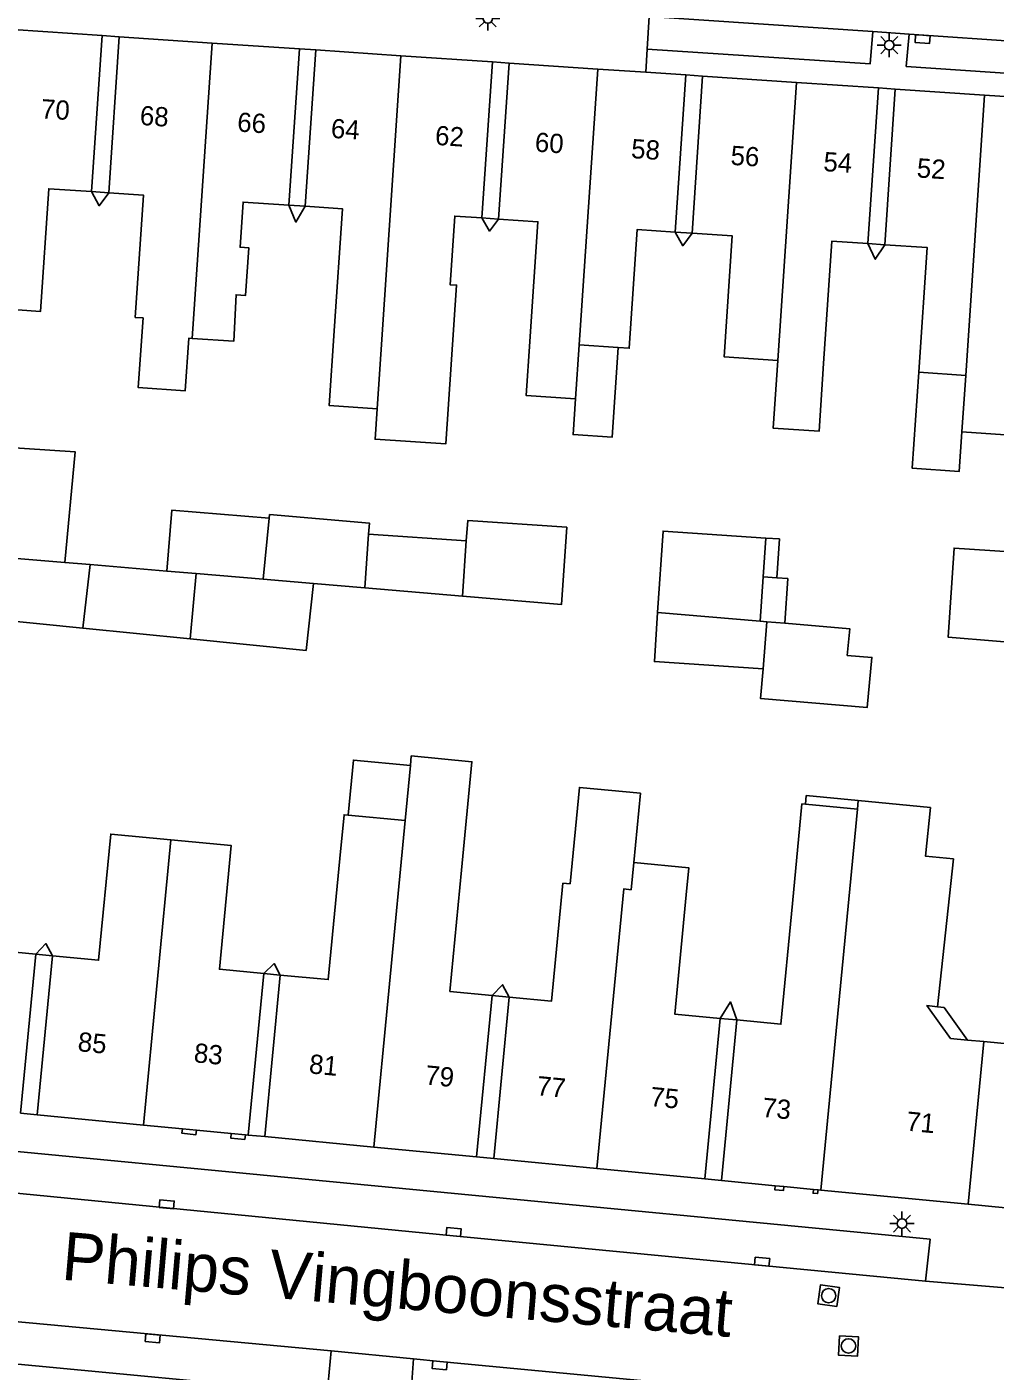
# Model space of a CAD drawing. Extents: x 132998 to 136004, y 396998 to 398512.
# Drawn here: x 133158 to 133208.3, y 397262.2 to 397332.1 of the extents above; entities that cross this region are included whole.
import ezdxf

# ---------------------------------------------------------------- set-up
doc = ezdxf.new("R2010")
doc.units = 0
for name, color, linetype in [('gg-afsc-erfafscheiding', 7, 'Continuous'), ('gg-anno-huisnummerreeks BGT', 7, 'Continuous'), ('gg-anno-openbare ruimte label', 7, 'Continuous'), ('gg-bbg-gedigitaliseerde bebouwing', 7, 'Continuous'), ('gg-bbg-gedigitaliseerde bebouwing onder overbouw', 7, 'Continuous'), ('gg-bbg-gedigitaliseerde bijgebouw', 7, 'Continuous'), ('gg-bbg-gedigitaliseerde overbouw', 7, 'Continuous'), ('gg-bbg-hoofdgebouw', 7, 'Continuous'), ('gg-bbg-luifel en loopbrug', 7, 'Continuous'), ('gg-bbg-pand overbouw', 7, 'Continuous'), ('gg-bbg-tussenscheiding', 7, 'Continuous'), ('gg-knt-verharding', 7, 'Continuous'), ('gg-knt-verharding nz', 7, 'Continuous'), ('gt-grn-weggrens', 7, 'Continuous'), ('gt-symb-kolk', 7, 'Continuous'), ('gt-symb-lichtmast', 7, 'Continuous'), ('gt-symb-rioolschacht', 7, 'Continuous')]:
    doc.layers.add(name, color=color, linetype=linetype)

# ---------------------------------------------------------------- blocks, each defined once
blk = doc.blocks.new('gt0-LMAST')
at = {"layer": 'gt-symb-lichtmast'}
for p, q in [((-0.182, 0.173), (-0.447, 0.438)), ((-0.005, 0.246), (-0.005, 0.621)), ((0.172, 0.173), (0.437, 0.438)), ((-0.255, -0.004), (-0.63, -0.004)), ((-0.182, -0.181), (-0.447, -0.446)), ((-0.005, -0.254), (-0.005, -0.629)), ((0.437, -0.446), (0.172, -0.181)), ((0.245, -0.004), (0.62, -0.004))]:
    blk.add_line(p, q, dxfattribs=at)
blk.add_circle((-0.005, -0.004), 0.25, dxfattribs=at)
blk = doc.blocks.new('gt0-KOLK')
at = {"layer": 'gt-symb-kolk'}
blk.add_lwpolyline([(0, 0), (0.375, 0), (0.375, 0.4), (-0.375, 0.4), (-0.375, 0), (0, 0)], dxfattribs=at)
blk = doc.blocks.new('gt0-RS')
at = {"layer": 'gt-symb-rioolschacht'}
blk.add_lwpolyline([(-0.5, -0.5), (0.5, -0.5), (0.5, 0.5), (-0.5, 0.5)], close=True, dxfattribs=at)
blk.add_circle((0, 0), 0.375, dxfattribs=at)

msp = doc.modelspace()

# ---------------------------------------------------------------- linework, layer by layer
at = {"layer": 'gg-afsc-erfafscheiding'}
for points in [[(133161.364, 397323.508), (133161.76, 397322.773), (133162.251, 397323.447)], [(133171.62, 397322.805), (133171.987, 397321.929), (133172.467, 397322.747)], [(133181.651, 397322.141), (133182.043, 397321.456), (133182.524, 397322.082)], [(133191.697, 397321.408), (133192.09, 397320.695), (133192.576, 397321.349)], [(133201.719, 397320.81), (133202.104, 397319.995), (133202.596, 397320.751)], [(133158.469, 397283.866), (133158.983, 397284.42), (133159.329, 397283.784)], [(133170.31, 397282.868), (133170.853, 397283.377), (133171.173, 397282.786)], [(133182.179, 397281.728), (133182.731, 397282.284), (133183.076, 397281.642)], [(133194.048, 397280.532), (133194.569, 397281.385), (133194.91, 397280.45)]]:
    msp.add_lwpolyline(points, dxfattribs=at)
at = {"layer": 'gg-bbg-gedigitaliseerde bebouwing'}
for p, q in [((133206.804, 397313.955), (133204.365, 397314.12)), ((133206.804, 397313.955), (133206.606, 397311.017)), ((133206.606, 397311.017), (133209.355, 397310.828)), ((133177.66, 397290.813), (133177.934, 397293.677)), ((133198.47, 397291.667), (133201.174, 397291.408)), ((133201.174, 397291.408), (133201.216, 397291.851)), ((133177.66, 397290.813), (133174.704, 397291.096)), ((133206.895, 397279.405), (133207.744, 397279.323))]:
    msp.add_line(p, q, dxfattribs=at)
for points in [[(133161.364, 397323.508), (133159.14, 397323.658), (133158.708, 397317.281), (133156.302, 397317.444)], [(133166.597, 397315.88), (133166.417, 397315.892), (133166.231, 397313.156), (133163.791, 397313.322), (133164.037, 397316.943), (133163.636, 397316.97), (133164.067, 397323.324), (133162.251, 397323.447)], [(133166.597, 397315.88), (133168.749, 397315.734), (133168.875, 397318.15), (133169.372, 397318.116), (133169.54, 397320.586), (133169.081, 397320.618), (133169.24, 397322.966), (133171.62, 397322.805)], [(133173.979, 397316.269), (133174.41, 397322.615), (133172.467, 397322.747)], [(133181.651, 397322.141), (133180.239, 397322.237), (133179.997, 397318.671), (133180.338, 397318.648), (133179.777, 397310.391), (133176.097, 397310.641), (133176.204, 397312.221)], [(133184.138, 397315.721), (133184.561, 397321.943), (133182.524, 397322.082)], [(133191.697, 397321.408), (133189.729, 397321.542), (133189.31, 397315.37), (133188.741, 397315.408)], [(133197.038, 397314.738), (133194.241, 397314.928), (133194.667, 397321.207), (133192.576, 397321.349)], [(133201.719, 397320.81), (133199.847, 397320.937), (133199.416, 397314.577)], [(133204.365, 397314.12), (133204.804, 397320.601), (133202.596, 397320.751)], [(133173.979, 397316.269), (133173.717, 397312.389), (133176.204, 397312.221)], [(133184.138, 397315.721), (133183.949, 397312.918), (133186.52, 397312.745)], [(133197.038, 397314.738), (133196.8, 397311.213), (133199.178, 397311.053), (133199.416, 397314.577)], [(133157.168, 397294.988), (133156.126, 397284.09), (133158.469, 397283.866)], [(133177.934, 397293.677), (133177.982, 397294.173), (133181.132, 397293.871), (133180.592, 397288.23)], [(133186.243, 397287.525), (133186.723, 397292.535), (133189.89, 397292.232), (133189.546, 397288.639)], [(133197.795, 397286.508), (133198.291, 397291.684), (133198.47, 397291.667)], [(133201.216, 397291.851), (133204.965, 397291.491), (133204.722, 397288.96), (133206.168, 397288.821), (133205.342, 397281.128)], [(133174.704, 397291.096), (133174.485, 397291.117), (133174.266, 397288.835)], [(133159.329, 397283.784), (133161.728, 397283.555), (133162.355, 397290.117), (133165.479, 397289.818)], [(133165.479, 397289.818), (133168.625, 397289.517), (133168.011, 397283.088), (133170.31, 397282.868)], [(133171.173, 397282.786), (133173.665, 397282.548), (133174.266, 397288.835)], [(133189.546, 397288.639), (133192.41, 397288.364), (133192.274, 397286.947)], [(133180.592, 397288.23), (133179.99, 397281.937), (133182.179, 397281.728)], [(133183.076, 397281.642), (133185.276, 397281.431), (133185.863, 397287.561), (133186.243, 397287.525)], [(133192.274, 397286.947), (133191.681, 397280.759), (133194.048, 397280.532)], [(133194.91, 397280.45), (133197.194, 397280.231), (133197.795, 397286.508)], [(133206.895, 397279.405), (133206.014, 397279.489), (133204.786, 397281.197), (133205.342, 397281.128)]]:
    msp.add_lwpolyline(points, dxfattribs=at)
at = {"layer": 'gg-bbg-gedigitaliseerde bebouwing onder overbouw'}
for p, q in [((133161.91, 397331.622), (133161.364, 397323.508)), ((133162.797, 397331.562), (133162.251, 397323.447)), ((133172.167, 397330.929), (133171.62, 397322.805)), ((133173.014, 397330.872), (133172.467, 397322.747)), ((133182.197, 397330.252), (133181.651, 397322.141)), ((133183.07, 397330.193), (133182.524, 397322.082)), ((133192.246, 397329.573), (133191.697, 397321.408)), ((133193.125, 397329.514), (133192.576, 397321.349)), ((133202.263, 397328.897), (133201.719, 397320.81)), ((133203.14, 397328.838), (133202.596, 397320.751)), ((133157.676, 397275.602), (133158.469, 397283.866)), ((133158.535, 397275.519), (133159.329, 397283.784)), ((133169.503, 397274.466), (133170.31, 397282.868)), ((133170.366, 397274.384), (133171.173, 397282.786)), ((133181.372, 397273.327), (133182.179, 397281.728)), ((133182.269, 397273.241), (133183.076, 397281.642)), ((133193.247, 397272.187), (133194.048, 397280.532)), ((133194.109, 397272.104), (133194.91, 397280.45)), ((133206.933, 397270.873), (133207.744, 397279.323))]:
    msp.add_line(p, q, dxfattribs=at)
at = {"layer": 'gg-bbg-gedigitaliseerde bijgebouw'}
for p, q in [((133170.29, 397303.358), (133170.598, 397306.528)), ((133175.764, 397305.701), (133175.575, 397302.911)), ((133180.843, 397305.358), (133175.764, 397305.701)), ((133196.278, 397303.482), (133196.414, 397305.502)), ((133154.825, 397304.664), (133159.978, 397304.229)), ((133159.978, 397304.229), (133161.288, 397304.118)), ((133161.288, 397304.118), (133165.271, 397303.782)), ((133170.29, 397303.358), (133172.893, 397303.138)), ((133196.98, 397303.434), (133196.278, 397303.482)), ((133180.649, 397302.483), (133175.575, 397302.911)), ((133160.914, 397300.822), (133154.519, 397301.461)), ((133166.482, 397300.265), (133160.914, 397300.822))]:
    msp.add_line(p, q, dxfattribs=at)
for points in [[(133188.741, 397315.408), (133188.424, 397310.739), (133186.393, 397310.876), (133186.52, 397312.745)], [(133170.598, 397306.528), (133165.539, 397306.955), (133165.271, 397303.782)], [(133180.649, 397302.483), (133185.798, 397302.048), (133186.069, 397306.064)], [(133186.069, 397306.064), (133180.914, 397306.412), (133180.843, 397305.358)], [(133196.414, 397305.502), (133191.072, 397305.862), (133190.789, 397301.627)], [(133210.916, 397299.927), (133205.886, 397300.352), (133206.199, 397304.981), (133211.235, 397304.644)], [(133166.482, 397300.265), (133172.514, 397299.662), (133172.893, 397303.138)], [(133197.4, 397301.07), (133197.557, 397303.395), (133196.98, 397303.434)], [(133190.789, 397301.627), (133190.619, 397299.081), (133196.271, 397298.702)], [(133197.4, 397301.07), (133200.78, 397300.784), (133200.648, 397299.402), (133201.931, 397299.294), (133201.681, 397296.691), (133196.144, 397297.16), (133196.271, 397298.702)]]:
    msp.add_lwpolyline(points, dxfattribs=at)
at = {"layer": 'gg-bbg-gedigitaliseerde overbouw'}
for p, q in [((133162.251, 397323.447), (133161.364, 397323.508)), ((133172.467, 397322.747), (133171.62, 397322.805)), ((133182.524, 397322.082), (133181.651, 397322.141)), ((133192.576, 397321.349), (133191.697, 397321.408)), ((133202.596, 397320.751), (133201.719, 397320.81)), ((133158.469, 397283.866), (133159.329, 397283.784)), ((133170.31, 397282.868), (133171.173, 397282.786)), ((133182.179, 397281.728), (133183.076, 397281.642)), ((133194.048, 397280.532), (133194.91, 397280.45)), ((133207.744, 397279.323), (133209.688, 397279.136))]:
    msp.add_line(p, q, dxfattribs=at)
at = {"layer": 'gg-bbg-hoofdgebouw'}
for p, q in [((133161.91, 397331.622), (133157.28, 397331.934)), ((133167.633, 397331.235), (133162.797, 397331.562)), ((133172.167, 397330.929), (133167.633, 397331.235)), ((133177.443, 397330.573), (133173.014, 397330.872)), ((133182.197, 397330.252), (133177.443, 397330.573)), ((133187.677, 397329.882), (133183.07, 397330.193)), ((133190.169, 397329.713), (133187.677, 397329.882)), ((133192.246, 397329.573), (133190.169, 397329.713)), ((133198.013, 397329.184), (133193.125, 397329.514)), ((133202.263, 397328.897), (133198.013, 397329.184)), ((133207.788, 397328.524), (133203.14, 397328.838)), ((133212.333, 397328.217), (133207.788, 397328.524)), ((133164.055, 397274.989), (133158.535, 397275.519)), ((133166.081, 397274.795), (133164.055, 397274.989)), ((133166.812, 397274.724), (133166.081, 397274.795)), ((133168.618, 397274.551), (133166.812, 397274.724)), ((133169.357, 397274.48), (133168.618, 397274.551)), ((133169.503, 397274.466), (133169.357, 397274.48)), ((133176.03, 397273.84), (133170.366, 397274.384)), ((133181.372, 397273.327), (133176.03, 397273.84)), ((133187.63, 397272.726), (133182.269, 397273.241)), ((133193.247, 397272.187), (133187.63, 397272.726)), ((133196.9, 397271.836), (133194.109, 397272.104)), ((133197.348, 397271.793), (133196.9, 397271.836)), ((133198.89, 397271.645), (133197.348, 397271.793)), ((133199.129, 397271.622), (133198.89, 397271.645)), ((133199.274, 397271.608), (133199.129, 397271.622)), ((133206.933, 397270.873), (133199.274, 397271.608))]:
    msp.add_line(p, q, dxfattribs=at)
at = {"layer": 'gg-bbg-luifel en loopbrug'}
msp.add_line((133175.575, 397302.911), (133172.893, 397303.138), dxfattribs=at)
for points in [[(133204.365, 397314.12), (133204.027, 397309.131), (133206.467, 397308.966), (133206.606, 397311.017)], [(133159.978, 397304.229), (133160.505, 397309.988), (133155.478, 397310.311)], [(133175.764, 397305.701), (133175.803, 397306.281), (133170.616, 397306.719), (133170.598, 397306.528)], [(133196.414, 397305.502), (133197.116, 397305.455), (133196.98, 397303.434)], [(133174.704, 397291.096), (133174.978, 397293.96), (133177.934, 397293.677)], [(133198.47, 397291.667), (133198.513, 397292.11), (133201.216, 397291.851)], [(133205.342, 397281.128), (133205.678, 397281.096), (133206.895, 397279.405)]]:
    msp.add_lwpolyline(points, dxfattribs=at)
at = {"layer": 'gg-bbg-pand overbouw'}
for p, q in [((133161.91, 397331.622), (133162.797, 397331.562)), ((133172.167, 397330.929), (133173.014, 397330.872)), ((133182.197, 397330.252), (133183.07, 397330.193)), ((133192.246, 397329.573), (133193.125, 397329.514)), ((133203.14, 397328.838), (133202.263, 397328.897)), ((133157.676, 397275.602), (133158.535, 397275.519)), ((133169.503, 397274.466), (133170.366, 397274.384)), ((133182.269, 397273.241), (133181.372, 397273.327)), ((133193.247, 397272.187), (133194.109, 397272.104)), ((133206.933, 397270.873), (133208.877, 397270.686))]:
    msp.add_line(p, q, dxfattribs=at)
at = {"layer": 'gg-bbg-tussenscheiding'}
for p, q in [((133166.597, 397315.88), (133167.633, 397331.235)), ((133186.709, 397315.546), (133187.677, 397329.882)), ((133197.038, 397314.738), (133198.013, 397329.184)), ((133206.804, 397313.955), (133207.788, 397328.524)), ((133186.52, 397312.745), (133186.709, 397315.546)), ((133186.709, 397315.546), (133188.741, 397315.408)), ((133180.843, 397305.358), (133180.649, 397302.483)), ((133161.288, 397304.118), (133160.914, 397300.822)), ((133165.271, 397303.782), (133166.807, 397303.652)), ((133166.807, 397303.652), (133166.482, 397300.265)), ((133166.807, 397303.652), (133170.29, 397303.358)), ((133196.122, 397301.176), (133196.278, 397303.482)), ((133196.122, 397301.176), (133190.789, 397301.627)), ((133196.473, 397301.147), (133196.122, 397301.176)), ((133196.271, 397298.702), (133196.473, 397301.147)), ((133196.473, 397301.147), (133197.4, 397301.07)), ((133201.174, 397291.408), (133199.274, 397271.608)), ((133177.66, 397290.813), (133176.03, 397273.84)), ((133165.479, 397289.818), (133164.055, 397274.989))]:
    msp.add_line(p, q, dxfattribs=at)
for points in [[(133176.204, 397312.221), (133176.465, 397316.08), (133177.443, 397330.573)], [(133189.546, 397288.639), (133189.41, 397287.221), (133189.025, 397287.258), (133187.63, 397272.726)]]:
    msp.add_lwpolyline(points, dxfattribs=at)
at = {"layer": 'gg-knt-verharding'}
for p, q in [((133190.246, 397330.915), (133190.354, 397332.608)), ((133203.861, 397331.692), (133201.972, 397331.84)), ((133209.084, 397266.502), (133204.722, 397266.867)), ((133155.491, 397262.756), (133173.607, 397261.027)), ((133173.607, 397261.027), (133173.814, 397263.245)), ((133173.814, 397263.245), (133178.095, 397262.84)), ((133178.095, 397262.84), (133177.934, 397260.651))]:
    msp.add_line(p, q, dxfattribs=at)
for points in [[(133201.972, 397331.84), (133201.839, 397330.153), (133190.246, 397330.915)], [(133222.985, 397328.72), (133203.709, 397330.019), (133203.861, 397331.692)], [(133166.812, 397274.724), (133166.789, 397274.483), (133166.059, 397274.559), (133166.081, 397274.795)], [(133169.357, 397274.48), (133169.326, 397274.238), (133168.595, 397274.312), (133168.618, 397274.551)], [(133204.722, 397266.867), (133204.949, 397269.055), (133150.077, 397274.326), (133149.817, 397272.153)], [(133196.9, 397271.836), (133196.88, 397271.627), (133197.328, 397271.584), (133197.348, 397271.793)], [(133199.129, 397271.622), (133199.105, 397271.428), (133198.871, 397271.44), (133198.89, 397271.645)]]:
    msp.add_lwpolyline(points, dxfattribs=at)
at = {"layer": 'gg-knt-verharding nz'}
for p, q in [((133190.354, 397332.608), (133201.972, 397331.84)), ((133203.861, 397331.692), (133223.106, 397330.374)), ((133173.814, 397263.245), (133155.684, 397264.939))]:
    msp.add_line(p, q, dxfattribs=at)
for points in [[(133149.817, 397272.153), (133155.476, 397271.629), (133180.164, 397269.227), (133204.722, 397266.867)], [(133195.764, 397261.157), (133179.475, 397262.698), (133178.095, 397262.84)]]:
    msp.add_lwpolyline(points, dxfattribs=at)
at = {"layer": 'gt-grn-weggrens'}
msp.add_line((133190.246, 397330.915), (133190.169, 397329.713), dxfattribs=at)

# ---------------------------------------------------------------- block references
at = {"layer": 'gt-symb-kolk'}
for p, rotation in [((133204.576, 397331.635), 175.46947943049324), ((133165.251, 397270.673), -5.568024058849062), ((133180.164, 397269.227), -5.568024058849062), ((133196.202, 397267.683), -5.510976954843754), ((133164.56, 397264.103), 174.72259391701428), ((133179.475, 397262.698), 174.60853661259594)]:
    msp.add_blockref('gt0-KOLK', p, dxfattribs=dict(at, rotation=rotation))
at = {"layer": 'gt-symb-lichtmast'}
for p in [(133181.965, 397332.518), (133202.832, 397331.127), (133203.496, 397269.87)]:
    msp.add_blockref('gt0-LMAST', p, dxfattribs=at)
at = {"layer": 'gt-symb-rioolschacht'}
for p, rotation in [((133199.679, 397266.118), 82.53402593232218), ((133200.711, 397263.503), -92.80805306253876)]:
    msp.add_blockref('gt0-RS', p, dxfattribs=dict(at, rotation=rotation))

# ---------------------------------------------------------------- texts
at = {"layer": 'gg-anno-huisnummerreeks BGT'}
for s, rotation, p in [('70', 356.2, (133158.71, 397327.326)), ('68', 356.2, (133163.85, 397326.979)), ('66', 356.2, (133168.913, 397326.637)), ('64', 356.2, (133173.782, 397326.308)), ('62', 356.2, (133179.198, 397325.943)), ('60', 356.2, (133184.385, 397325.592)), ('58', 356.2, (133189.39, 397325.254)), ('56', 356.2, (133194.559, 397324.905)), ('54', 356.2, (133199.385, 397324.58)), ('52', 356.2, (133204.24, 397324.252)), ('85', 354.5, (133160.614, 397278.835)), ('83', 354.5, (133166.649, 397278.256)), ('81', 354.5, (133172.637, 397277.681)), ('79', 354.5, (133178.674, 397277.102)), ('77', 354.5, (133184.473, 397276.545)), ('75', 354.5, (133190.367, 397275.979)), ('73', 354.5, (133196.189, 397275.42)), ('71', 354.5, (133203.679, 397274.701))]:
    msp.add_text(s, height=1, rotation=rotation, dxfattribs=at).set_placement(p)
at = {"layer": 'gg-anno-openbare ruimte label'}
msp.add_text('Philips Vingboonsstraat', height=2.5, rotation=355.1, dxfattribs=at).set_placement((133159.748, 397266.954))

doc.saveas('drawing.dxf')
